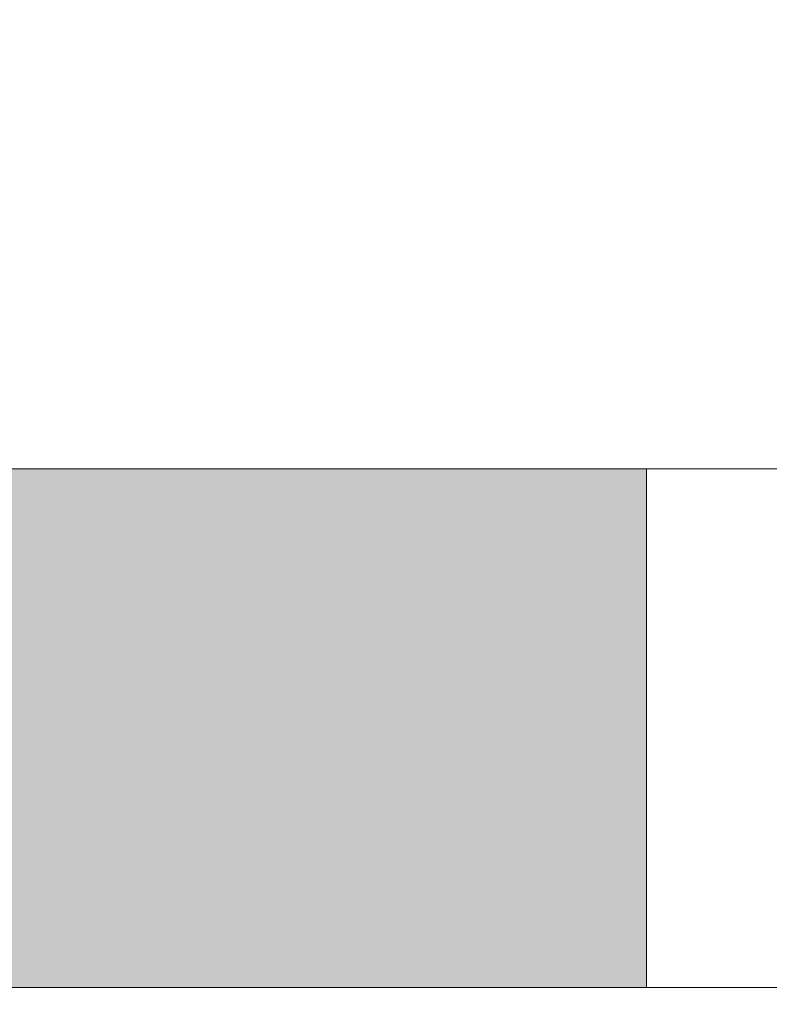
# Model space of a CAD drawing. Header units: metres. Extents: x 3.7 to 90.5, y -1.7 to 14.3.
# Tile 706 of 1056: x 77.4719 to 77.4989, y 4.4257 to 4.4612. Entities that reach past the tile are written whole.
import ezdxf

# ---------------------------------------------------------------- set-up
doc = ezdxf.new("R2010")
doc.units = ezdxf.units.M
for name, color, linetype, lineweight in [('A-CLNG', 7, 'Continuous', 18), ('A-GENM', 7, 'Continuous', 18), ('A-WALL-PATT', 7, 'Continuous', 18), ('DUTOS', 7, 'Continuous', 18)]:
    doc.layers.add(name, color=color, linetype=linetype, lineweight=lineweight)

# ---------------------------------------------------------------- blocks, each defined once
blk = doc.blocks.new('Led_Stripe_11805 - Led_Stripe_11805-8131311-Corte 8')
at = {"layer": 'A-GENM'}
blk.add_line((58.943353, 4.445), (58.943353, 4.426343), dxfattribs=at)
blk = doc.blocks.new('4 GRE - ESCOLA DE CINEMA E AUDIOVISUAL CINE REX R07_rvt-3-Corte 8')
at = {"layer": 'A-WALL-PATT', "lineweight": 5, "true_color": 0xff8000}
h = blk.add_hatch(color=30, dxfattribs=at)
h.paths.add_polyline_path([(58.891942, -0.14), (58.953353, -0.14), (58.953353, -0.02), (57.568422, -0.02), (57.568422, -0.14), (58.878425, -0.14)])
h.paths.add_polyline_path([(57.673083, 0.1), (57.707536, 0.1), (57.71354, 0.105), (57.727428, 0.104253), (57.732536, 0.1), (57.755536, 0.1), (57.76154, 0.105), (57.774531, 0.105), (57.781777, 0.1), (57.803536, 0.1), (57.80954, 0.105), (57.822531, 0.105), (57.828536, 0.1), (57.851536, 0.1), (57.85754, 0.105), (57.870531, 0.105), (57.876536, 0.1), (57.899536, 0.1), (57.90554, 0.105), (57.918531, 0.105), (57.924536, 0.1), (57.947536, 0.100766), (57.95354, 0.105), (57.966531, 0.105), (57.972536, 0.1), (57.994616, 0.1), (58.00062, 0.105), (58.270036, 0.105), (58.275036, 0.1), (58.281769, 0.100369), (58.28733, 0.105), (58.300321, 0.105), (58.306326, 0.1), (58.325036, 0.1), (58.330951, 0.105), (58.590036, 0.105), (58.592487, 0.103049), (58.595036, 0.105), (58.607821, 0.105), (58.613826, 0.1), (58.625036, 0.1), (58.630951, 0.105), (58.890456, 0.10458), (58.895036, 0.1), (58.916826, 0.1), (58.92283, 0.105), (58.953353, 0.105), (58.953353, 0.11), (57.588425, 0.11), (57.588425, 0.1)])
h.paths.add_polyline_path([(58.107859, 0.376667), (58.953353, 0.376667), (58.953353, 0.39), (57.588425, 0.39), (57.588425, 0.376667), (57.760038, 0.376667)])
h.paths.add_polyline_path([(58.928925, 0.51), (58.943353, 0.51), (58.943353, 4.396343), (58.358557, 4.396343), (58.358557, 4.391343), (58.073557, 4.391343), (58.073557, 4.396343), (57.588425, 4.396343), (57.588425, 2.757824), (58.891942, 2.757824), (58.891942, 0.51), (58.903925, 0.51), (58.90993, 0.515), (58.92292, 0.515), (58.925264, 0.513049)])
h.paths.add_polyline_path([(56.988425, 0.96), (57.368378, 0.96), (57.368378, 2.61), (57.118964, 2.609687), (57.119621, 2.004616), (57.159155, 1.960174), (57.159678, 1.96), (57.226464, 1.959216), (57.22568, 1.928047), (57.223383, 1.9225), (57.219728, 1.917737), (57.214964, 1.914081), (57.209417, 1.911784), (57.203464, 1.911), (57.026511, 1.911784), (57.020964, 1.914081), (57.016201, 1.917737), (57.012546, 1.9225), (57.010248, 1.928047), (57.009464, 1.937), (57.009464, 1.96), (57.076441, 1.960861), (57.116964, 2.006434), (57.116964, 2.61), (55.041622, 2.61), (55.041622, 0.96), (56.934239, 0.96)])
h.paths.add_polyline_path([(54.841542, 1.225), (54.841578, 1.225), (54.841542, 1.235851)])
h.paths.add_polyline_path([(57.078271, 1.96), (57.157065, 1.960651), (57.117964, 2.003566), (57.07843, 1.960174)])
h.paths.add_polyline_path([(58.744639, 4.426343), (58.943353, 4.426343), (58.943353, 4.445), (58.341057, 4.445), (58.341057, 4.426343), (58.736874, 4.426343)])
h.paths.add_polyline_path([(58.073557, 4.426343), (58.073557, 4.445), (57.588425, 4.445), (57.588425, 4.426343)])
h.paths.add_polyline_path([(58.420978, 4.595), (58.953353, 4.595), (58.953353, 4.76), (57.588425, 4.76), (57.588425, 4.595)])
h.paths.add_polyline_path([(58.720621, 5.11), (58.953353, 5.11), (58.953353, 5.63), (58.711446, 5.63), (58.711446, 5.235969), (57.588425, 5.235969), (57.588425, 5.11), (58.711446, 5.11)])
at = {"layer": 'A-CLNG'}
blk.add_line((65.630425, 4.426343), (57.588425, 4.426343), dxfattribs=at)
at = {"layer": 'A-GENM', "lineweight": 18}
blk.add_blockref('Led_Stripe_11805 - Led_Stripe_11805-8131311-Corte 8', (0, 0), dxfattribs=at)

msp = doc.modelspace()

# ---------------------------------------------------------------- linework, layer by layer
at = {"layer": 'DUTOS', "color": 96, "true_color": 0x008000}
msp.add_line((84.181536, 4.445), (76.139536, 4.445), dxfattribs=at)

# ---------------------------------------------------------------- block references
at = {"lineweight": 5}
msp.add_blockref('4 GRE - ESCOLA DE CINEMA E AUDIOVISUAL CINE REX R07_rvt-3-Corte 8', (18.551111, 0), dxfattribs=at)

doc.saveas('drawing.dxf')
